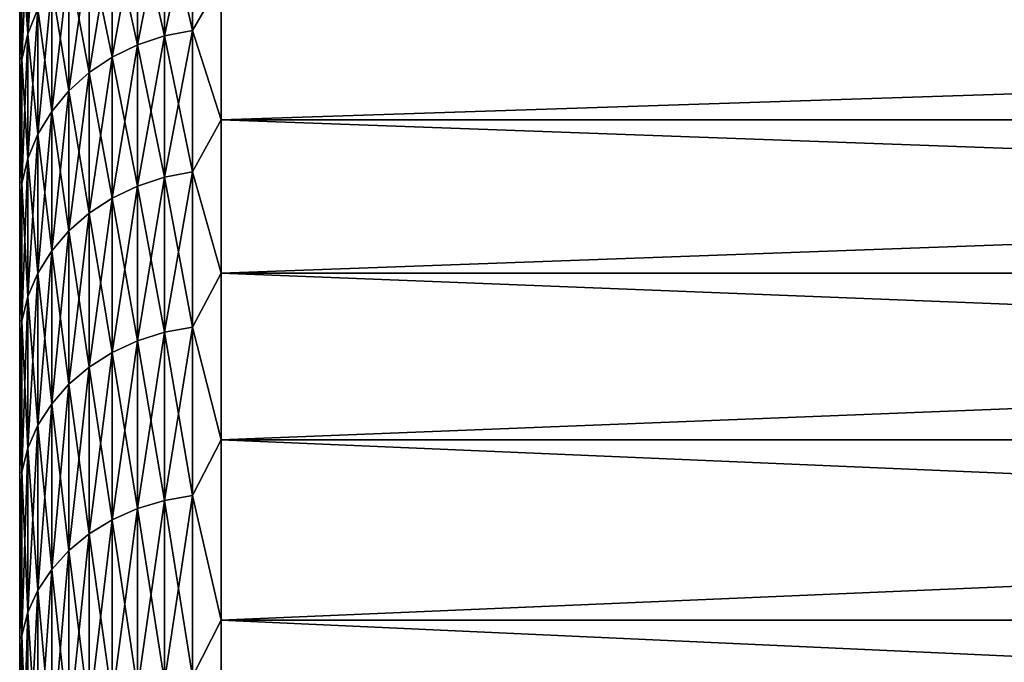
# Model space of a CAD drawing. Header units: metres. Extents: x -17 to 65, y -30 to 30.
# Tile 379 of 413: x 43 to 47.9, y 23.8 to 27. Entities that reach past the tile are written whole.
import ezdxf

# ---------------------------------------------------------------- set-up
doc = ezdxf.new("R2010")
doc.units = ezdxf.units.M
doc.layers.add('solid_508461', color=7, linetype='CONTINUOUS')

msp = doc.modelspace()

# ---------------------------------------------------------------- linework, layer by layer
at = {"layer": 'solid_508461'}
for points in [[(43.090488, 27.584612, 10.216218), (43.040546, 27.459135, 10.169747), (43.040546, 26.908802, 11.547477)], [(43.090488, 27.031765, 11.600244), (43.090488, 27.584612, 10.216218), (43.040546, 26.908802, 11.547477)], [(43.719364, 27.531805, -11.814828), (43.719364, 26.898058, -13.194127), (43.585495, 27.486071, -11.795202)], [(43.719364, 27.531805, 11.814828), (43.585495, 27.486071, 11.795202), (43.585495, 26.853376, 13.17221)], [(43.719364, 26.898058, 13.194127), (43.719364, 27.531805, 11.814828), (43.585495, 26.853376, 13.17221)], [(43.858959, 27.559547, -11.826734), (43.858959, 26.925161, -13.207422), (43.719364, 27.531805, -11.814828)], [(43.858959, 27.559547, 11.826734), (43.719364, 27.531805, 11.814828), (43.719364, 26.898058, 13.194127)], [(43.858959, 26.925161, 13.207422), (43.858959, 27.559547, 11.826734), (43.719364, 26.898058, 13.194127)], [(43.858959, 26.925161, -13.207422), (43.719364, 26.898058, -13.194127), (43.719364, 27.531805, -11.814828)], [(43.858959, 26.925161, 13.207422), (44, 27.171068, 12.717431), (43.858959, 27.559547, 11.826734)], [(43.858959, 27.559547, -11.826734), (44, 27.171068, -12.717431), (43.858959, 26.925161, -13.207422)], [(43.585495, 27.486071, -11.795202), (43.585495, 26.853376, -13.17221), (43.460079, 27.423279, -11.768255)], [(43.585495, 27.486071, 11.795202), (43.460079, 27.423279, 11.768255), (43.460079, 26.792028, 13.142118)], [(43.585495, 26.853376, 13.17221), (43.585495, 27.486071, 11.795202), (43.460079, 26.792028, 13.142118)], [(43.719364, 26.898058, -13.194127), (43.585495, 26.853376, -13.17221), (43.585495, 27.486071, -11.795202)], [(43.040546, 27.459135, -10.169747), (43.040546, 26.908802, -11.547477), (43.010178, 27.328268, -10.121279)], [(43.040546, 27.459135, 10.169747), (43.010178, 27.328268, 10.121279), (43.010178, 26.780558, 11.492442)], [(43.040546, 26.908802, 11.547477), (43.040546, 27.459135, 10.169747), (43.010178, 26.780558, 11.492442)], [(43.090488, 27.031765, -11.600244), (43.040546, 26.908802, -11.547477), (43.040546, 27.459135, -10.169747)], [(43.460079, 27.423279, -11.768255), (43.460079, 26.792028, -13.142118), (43.34568, 27.344707, -11.734538)], [(43.460079, 27.423279, 11.768255), (43.34568, 27.344707, 11.734538), (43.34568, 26.715267, 13.104464)], [(43.460079, 26.792028, 13.142118), (43.460079, 27.423279, 11.768255), (43.34568, 26.715267, 13.104464)], [(43.585495, 26.853376, -13.17221), (43.460079, 26.792028, -13.142118), (43.460079, 27.423279, -11.768255)], [(43.34568, 27.344707, -11.734538), (43.34568, 26.715267, -13.104464), (43.244625, 27.251963, -11.694738)], [(43.34568, 27.344707, 11.734538), (43.244625, 27.251963, 11.694738), (43.244625, 26.624657, 13.060018)], [(43.34568, 26.715267, 13.104464), (43.34568, 27.344707, 11.734538), (43.244625, 26.624657, 13.060018)], [(43.460079, 26.792028, -13.142118), (43.34568, 26.715267, -13.104464), (43.34568, 27.344707, -11.734538)], [(43.010178, 27.328268, -10.121279), (43.010178, 26.780558, -11.492442), (43, 27.073647, -10.393154)], [(43.010178, 27.328268, 10.121279), (43, 27.073643, 10.393166), (43, 26.792276, 11.098371)], [(43.010178, 26.780558, 11.492442), (43.010178, 27.328268, 10.121279), (43, 26.792276, 11.098371)], [(43.040546, 26.908802, -11.547477), (43.010178, 26.780558, -11.492442), (43.010178, 27.328268, -10.121279)], [(43.244625, 27.251963, -11.694738), (43.244625, 26.624657, -13.060018), (43.158978, 27.146935, -11.649667)], [(43.244625, 27.251963, 11.694738), (43.158978, 27.146935, 11.649667), (43.158978, 26.522045, 13.009685)], [(43.244625, 26.624657, 13.060018), (43.244625, 27.251963, 11.694738), (43.158978, 26.522045, 13.009685)], [(43.34568, 26.715267, -13.104464), (43.244625, 26.624657, -13.060018), (43.244625, 27.251963, -11.694738)], [(43.158978, 27.146935, -11.649667), (43.158978, 26.522045, -13.009685), (43.090488, 27.031765, -11.600244)], [(43.158978, 27.146935, 11.649667), (43.090488, 27.031765, 11.600244), (43.090488, 26.409527, 12.954492)], [(43.158978, 26.522045, 13.009685), (43.158978, 27.146935, 11.649667), (43.090488, 26.409527, 12.954492)], [(43.244625, 26.624657, -13.060018), (43.158978, 26.522045, -13.009685), (43.158978, 27.146935, -11.649667)], [(43.858959, 26.925161, 13.207422), (44, 26.480364, 14.099302), (44, 27.171068, 12.717431)], [(43.858959, 26.925161, -13.207422), (44, 27.171068, -12.717431), (44, 26.480364, -14.099302)], [(44, 27.171068, 12.717431), (44, 26.480364, 14.099302), (65, 27.171055, 12.717461)], [(44, 27.171068, -12.717431), (65, 27.171055, -12.717461), (65, 26.480383, -14.099259)], [(44, 26.480364, -14.099302), (44, 27.171068, -12.717431), (65, 26.480383, -14.099259)], [(44, 26.480364, 14.099302), (65, 26.480383, 14.099259), (65, 27.171055, 12.717461)], [(43, 27.073643, 10.393166), (43, 27.073647, -10.393154), (43, 26.79228, -11.098359)], [(43.010178, 26.780558, -11.492442), (43, 26.79228, -11.098359), (43, 27.073647, -10.393154)], [(43, 26.792276, 11.098371), (43, 27.073643, 10.393166), (43, 26.79228, -11.098359)], [(43.090488, 27.031765, -11.600244), (43.090488, 26.409527, -12.954492), (43.040546, 26.908802, -11.547477)], [(43.090488, 27.031765, 11.600244), (43.040546, 26.908802, 11.547477), (43.040546, 26.289396, 12.895564)], [(43.090488, 26.409527, 12.954492), (43.090488, 27.031765, 11.600244), (43.040546, 26.289396, 12.895564)], [(43.158978, 26.522045, -13.009685), (43.090488, 26.409527, -12.954492), (43.090488, 27.031765, -11.600244)], [(43.040546, 26.908802, -11.547477), (43.040546, 26.289396, -12.895564), (43.010178, 26.780558, -11.492442)], [(43.040546, 26.908802, 11.547477), (43.010178, 26.780558, 11.492442), (43.010178, 26.164103, 12.834105)], [(43.040546, 26.289396, 12.895564), (43.040546, 26.908802, 11.547477), (43.010178, 26.164103, 12.834105)], [(43.090488, 26.409527, -12.954492), (43.040546, 26.289396, -12.895564), (43.040546, 26.908802, -11.547477)], [(43.719364, 26.898058, -13.194127), (43.719364, 26.195263, -14.539557), (43.585495, 26.853376, -13.17221)], [(43.719364, 26.898058, 13.194127), (43.585495, 26.853376, 13.17221), (43.585495, 26.151749, 14.515405)], [(43.719364, 26.195263, 14.539557), (43.719364, 26.898058, 13.194127), (43.585495, 26.151749, 14.515405)], [(43.858959, 26.925161, -13.207422), (43.858959, 26.221659, -14.554208), (43.719364, 26.898058, -13.194127)], [(43.858959, 26.925161, 13.207422), (43.719364, 26.898058, 13.194127), (43.719364, 26.195263, 14.539557)], [(43.858959, 26.221659, 14.554208), (43.858959, 26.925161, 13.207422), (43.719364, 26.195263, 14.539557)], [(43.858959, 26.221659, -14.554208), (43.719364, 26.195263, -14.539557), (43.719364, 26.898058, -13.194127)], [(43.858959, 26.221659, 14.554208), (44, 26.480364, 14.099302), (43.858959, 26.925161, 13.207422)], [(43.858959, 26.925161, -13.207422), (44, 26.480364, -14.099302), (43.858959, 26.221659, -14.554208)], [(43.585495, 26.853376, -13.17221), (43.585495, 26.151749, -14.515405), (43.460079, 26.792028, -13.142118)], [(43.585495, 26.853376, 13.17221), (43.460079, 26.792028, 13.142118), (43.460079, 26.092003, 14.482244)], [(43.585495, 26.151749, 14.515405), (43.585495, 26.853376, 13.17221), (43.460079, 26.092003, 14.482244)], [(43.719364, 26.195263, -14.539557), (43.585495, 26.151749, -14.515405), (43.585495, 26.853376, -13.17221)], [(43, 26.792276, 11.098371), (43, 26.79228, -11.098359), (43, 26.492588, -11.795877)], [(43.010178, 26.780558, -11.492442), (43, 26.492588, -11.795877), (43, 26.79228, -11.098359)], [(43, 26.492582, 11.795888), (43, 26.792276, 11.098371), (43, 26.492588, -11.795877)], [(43.010178, 26.780558, 11.492442), (43, 26.792276, 11.098371), (43, 26.492582, 11.795888)], [(43.010178, 26.780558, -11.492442), (43.010178, 26.164103, -12.834105), (43, 26.492588, -11.795877)], [(43.010178, 26.780558, 11.492442), (43, 26.492582, 11.795888), (43, 26.174677, 12.48544)], [(43.010178, 26.164103, 12.834105), (43.010178, 26.780558, 11.492442), (43, 26.174677, 12.48544)], [(43.040546, 26.289396, -12.895564), (43.010178, 26.164103, -12.834105), (43.010178, 26.780558, -11.492442)], [(43.460079, 26.792028, -13.142118), (43.460079, 26.092003, -14.482244), (43.34568, 26.715267, -13.104464)], [(43.460079, 26.792028, 13.142118), (43.34568, 26.715267, 13.104464), (43.34568, 26.017248, 14.44075)], [(43.460079, 26.092003, 14.482244), (43.460079, 26.792028, 13.142118), (43.34568, 26.017248, 14.44075)], [(43.585495, 26.151749, -14.515405), (43.460079, 26.092003, -14.482244), (43.460079, 26.792028, -13.142118)], [(43.34568, 26.715267, -13.104464), (43.34568, 26.017248, -14.44075), (43.244625, 26.624657, -13.060018)], [(43.34568, 26.715267, 13.104464), (43.244625, 26.624657, 13.060018), (43.244625, 25.929005, 14.391771)], [(43.34568, 26.017248, 14.44075), (43.34568, 26.715267, 13.104464), (43.244625, 25.929005, 14.391771)], [(43.460079, 26.092003, -14.482244), (43.34568, 26.017248, -14.44075), (43.34568, 26.715267, -13.104464)], [(43.244625, 26.624657, -13.060018), (43.244625, 25.929005, -14.391771), (43.158978, 26.522045, -13.009685)], [(43.244625, 26.624657, 13.060018), (43.158978, 26.522045, 13.009685), (43.158978, 25.829075, 14.336306)], [(43.244625, 25.929005, 14.391771), (43.244625, 26.624657, 13.060018), (43.158978, 25.829075, 14.336306)], [(43.34568, 26.017248, -14.44075), (43.244625, 25.929005, -14.391771), (43.244625, 26.624657, -13.060018)], [(43.158978, 26.522045, -13.009685), (43.158978, 25.829075, -14.336306), (43.090488, 26.409527, -12.954492)], [(43.158978, 26.522045, 13.009685), (43.090488, 26.409527, 12.954492), (43.090488, 25.719496, 14.275485)], [(43.158978, 25.829075, 14.336306), (43.158978, 26.522045, 13.009685), (43.090488, 25.719496, 14.275485)], [(43.244625, 25.929005, -14.391771), (43.158978, 25.829075, -14.336306), (43.158978, 26.522045, -13.009685)], [(43, 26.492582, 11.795888), (43, 26.492588, -11.795877), (43, 26.174683, -12.485429)], [(43.010178, 26.164103, -12.834105), (43, 26.174683, -12.485429), (43, 26.492588, -11.795877)], [(43, 26.174677, 12.48544), (43, 26.492582, 11.795888), (43, 26.174683, -12.485429)], [(43.858959, 26.221659, 14.554208), (44, 25.719439, 15.443784), (44, 26.480364, 14.099302)], [(43.858959, 26.221659, -14.554208), (44, 26.480364, -14.099302), (44, 25.719439, -15.443784)], [(44, 25.719439, 15.443784), (65, 25.719387, 15.443868), (65, 26.480383, 14.099259)], [(44, 26.480364, 14.099302), (44, 25.719439, 15.443784), (65, 26.480383, 14.099259)], [(44, 26.480364, -14.099302), (65, 26.480383, -14.099259), (65, 25.719387, -15.443868)], [(44, 25.719439, -15.443784), (44, 26.480364, -14.099302), (65, 25.719387, -15.443868)], [(43.090488, 26.409527, -12.954492), (43.090488, 25.719496, -14.275485), (43.040546, 26.289396, -12.895564)], [(43.090488, 26.409527, 12.954492), (43.040546, 26.289396, 12.895564), (43.040546, 25.602503, 14.210548)], [(43.090488, 25.719496, 14.275485), (43.090488, 26.409527, 12.954492), (43.040546, 25.602503, 14.210548)], [(43.158978, 25.829075, -14.336306), (43.090488, 25.719496, -14.275485), (43.090488, 26.409527, -12.954492)], [(43.040546, 26.289396, -12.895564), (43.040546, 25.602503, -14.210548), (43.010178, 26.164103, -12.834105)], [(43.040546, 26.289396, 12.895564), (43.010178, 26.164103, 12.834105), (43.010178, 25.480484, 14.142822)], [(43.040546, 25.602503, 14.210548), (43.040546, 26.289396, 12.895564), (43.010178, 25.480484, 14.142822)], [(43.090488, 25.719496, -14.275485), (43.040546, 25.602503, -14.210548), (43.040546, 26.289396, -12.895564)], [(43.858959, 26.221659, -14.554208), (43.858959, 25.450844, -15.863632), (43.719364, 26.195263, -14.539557)], [(43.858959, 26.221659, 14.554208), (43.719364, 26.195263, 14.539557), (43.719364, 25.425224, 15.847664)], [(43.858959, 25.450844, 15.863632), (43.858959, 26.221659, 14.554208), (43.719364, 25.425224, 15.847664)], [(43.858959, 25.450844, 15.863632), (44, 25.719439, 15.443784), (43.858959, 26.221659, 14.554208)], [(43.858959, 26.221659, -14.554208), (44, 25.719439, -15.443784), (43.858959, 25.450844, -15.863632)], [(43, 26.174677, 12.48544), (43, 26.174683, -12.485429), (43, 25.838884, -13.166317)], [(43.010178, 26.164103, -12.834105), (43, 25.838884, -13.166317), (43, 26.174683, -12.485429)], [(43, 25.838879, 13.166327), (43, 26.174677, 12.48544), (43, 25.838884, -13.166317)], [(43.010178, 26.164103, 12.834105), (43, 26.174677, 12.48544), (43, 25.838879, 13.166327)], [(43.010178, 26.164103, -12.834105), (43.010178, 25.480484, -14.142822), (43, 25.838884, -13.166317)], [(43.010178, 26.164103, 12.834105), (43, 25.838879, 13.166327), (43, 25.485359, 13.838225)], [(43.010178, 25.480484, 14.142822), (43.010178, 26.164103, 12.834105), (43, 25.485359, 13.838225)], [(43.040546, 25.602503, -14.210548), (43.010178, 25.480484, -14.142822), (43.010178, 26.164103, -12.834105)], [(43.719364, 26.195263, -14.539557), (43.719364, 25.425224, -15.847664), (43.585495, 26.151749, -14.515405)], [(43.719364, 26.195263, 14.539557), (43.585495, 26.151749, 14.515405), (43.585495, 25.38299, 15.821339)], [(43.719364, 25.425224, 15.847664), (43.719364, 26.195263, 14.539557), (43.585495, 25.38299, 15.821339)], [(43.858959, 25.450844, -15.863632), (43.719364, 25.425224, -15.847664), (43.719364, 26.195263, -14.539557)], [(43.585495, 26.151749, -14.515405), (43.585495, 25.38299, -15.821339), (43.460079, 26.092003, -14.482244)], [(43.585495, 26.151749, 14.515405), (43.460079, 26.092003, 14.482244), (43.460079, 25.325001, 15.785194)], [(43.585495, 25.38299, 15.821339), (43.585495, 26.151749, 14.515405), (43.460079, 25.325001, 15.785194)], [(43.719364, 25.425224, -15.847664), (43.585495, 25.38299, -15.821339), (43.585495, 26.151749, -14.515405)], [(43.460079, 26.092003, -14.482244), (43.460079, 25.325001, -15.785194), (43.34568, 26.017248, -14.44075)], [(43.460079, 26.092003, 14.482244), (43.34568, 26.017248, 14.44075), (43.34568, 25.252443, 15.739968)], [(43.460079, 25.325001, 15.785194), (43.460079, 26.092003, 14.482244), (43.34568, 25.252443, 15.739968)], [(43.585495, 25.38299, -15.821339), (43.460079, 25.325001, -15.785194), (43.460079, 26.092003, -14.482244)], [(43.34568, 26.017248, -14.44075), (43.34568, 25.252443, -15.739968), (43.244625, 25.929005, -14.391771)], [(43.34568, 26.017248, 14.44075), (43.244625, 25.929005, 14.391771), (43.244625, 25.166794, 15.686583)], [(43.34568, 25.252443, 15.739968), (43.34568, 26.017248, 14.44075), (43.244625, 25.166794, 15.686583)], [(43.460079, 25.325001, -15.785194), (43.34568, 25.252443, -15.739968), (43.34568, 26.017248, -14.44075)], [(43.244625, 25.929005, -14.391771), (43.244625, 25.166794, -15.686583), (43.158978, 25.829075, -14.336306)], [(43.244625, 25.929005, 14.391771), (43.158978, 25.829075, 14.336306), (43.158978, 25.069801, 15.626126)], [(43.244625, 25.166794, 15.686583), (43.244625, 25.929005, 14.391771), (43.158978, 25.069801, 15.626126)], [(43.34568, 25.252443, -15.739968), (43.244625, 25.166794, -15.686583), (43.244625, 25.929005, -14.391771)], [(43, 25.838879, 13.166327), (43, 25.838884, -13.166317), (43, 25.485365, -13.838215)], [(43.010178, 25.480484, -14.142822), (43, 25.485365, -13.838215), (43, 25.838884, -13.166317)], [(43, 25.485359, 13.838225), (43, 25.838879, 13.166327), (43, 25.485365, -13.838215)], [(43.158978, 25.829075, -14.336306), (43.158978, 25.069801, -15.626126), (43.090488, 25.719496, -14.275485)], [(43.158978, 25.829075, 14.336306), (43.090488, 25.719496, 14.275485), (43.090488, 24.963444, 15.559834)], [(43.158978, 25.069801, 15.626126), (43.158978, 25.829075, 14.336306), (43.090488, 24.963444, 15.559834)], [(43.244625, 25.166794, -15.686583), (43.158978, 25.069801, -15.626126), (43.158978, 25.829075, -14.336306)], [(43.090488, 25.719496, -14.275485), (43.090488, 24.963444, -15.559834), (43.040546, 25.602503, -14.210548)], [(43.090488, 25.719496, 14.275485), (43.040546, 25.602503, 14.210548), (43.040546, 24.84989, 15.489056)], [(43.090488, 24.963444, 15.559834), (43.090488, 25.719496, 14.275485), (43.040546, 24.84989, 15.489056)], [(43.158978, 25.069801, -15.626126), (43.090488, 24.963444, -15.559834), (43.090488, 25.719496, -14.275485)], [(43.858959, 25.450844, 15.863632), (44, 24.89031, 16.747311), (44, 25.719439, 15.443784)], [(43.858959, 25.450844, -15.863632), (44, 25.719439, -15.443784), (44, 24.89031, -16.747311)], [(44, 25.719439, 15.443784), (44, 24.89031, 16.747311), (65, 25.719387, 15.443868)], [(44, 25.719439, -15.443784), (65, 25.719387, -15.443868), (65, 24.890348, -16.747257)], [(44, 24.89031, -16.747311), (44, 25.719439, -15.443784), (65, 24.890348, -16.747257)], [(44, 24.89031, 16.747311), (65, 24.890348, 16.747257), (65, 25.719387, 15.443868)], [(43.040546, 25.602503, -14.210548), (43.040546, 24.84989, -15.489056), (43.010178, 25.480484, -14.142822)], [(43.040546, 25.602503, 14.210548), (43.010178, 25.480484, 14.142822), (43.010178, 24.731459, 15.415236)], [(43.040546, 24.84989, 15.489056), (43.040546, 25.602503, 14.210548), (43.010178, 24.731459, 15.415236)], [(43.090488, 24.963444, -15.559834), (43.040546, 24.84989, -15.489056), (43.040546, 25.602503, -14.210548)], [(43, 25.485359, 13.838225), (43, 25.485365, -13.838215), (43, 25.114346, -14.500674)], [(43.010178, 25.480484, -14.142822), (43, 25.114346, -14.500674), (43, 25.485365, -13.838215)], [(43, 25.11434, 14.500685), (43, 25.485359, 13.838225), (43, 25.114346, -14.500674)], [(43.010178, 25.480484, 14.142822), (43, 25.485359, 13.838225), (43, 25.11434, 14.500685)], [(43.010178, 25.480484, -14.142822), (43.010178, 24.731459, -15.415236), (43, 25.114346, -14.500674)], [(43.010178, 25.480484, 14.142822), (43, 25.11434, 14.500685), (43, 24.726164, 15.153111)], [(43.010178, 24.731459, 15.415236), (43.010178, 25.480484, 14.142822), (43, 24.726164, 15.153111)], [(43.040546, 24.84989, -15.489056), (43.010178, 24.731459, -15.415236), (43.010178, 25.480484, -14.142822)], [(43.858959, 25.450844, -15.863632), (43.858959, 24.614698, -17.132336), (43.719364, 25.425224, -15.847664)], [(43.858959, 25.450844, 15.863632), (43.719364, 25.425224, 15.847664), (43.719364, 24.58992, 17.115089)], [(43.858959, 24.614698, 17.132336), (43.858959, 25.450844, 15.863632), (43.719364, 24.58992, 17.115089)], [(43.858959, 24.614698, 17.132336), (44, 24.89031, 16.747311), (43.858959, 25.450844, 15.863632)], [(43.858959, 25.450844, -15.863632), (44, 24.89031, -16.747311), (43.858959, 24.614698, -17.132336)], [(43.585495, 25.38299, -15.821339), (43.585495, 24.549072, -17.086658), (43.460079, 25.325001, -15.785194)], [(43.585495, 25.38299, 15.821339), (43.460079, 25.325001, 15.785194), (43.460079, 24.49299, 17.047625)], [(43.585495, 24.549072, 17.086658), (43.585495, 25.38299, 15.821339), (43.460079, 24.49299, 17.047625)], [(43.719364, 25.425224, -15.847664), (43.719364, 24.58992, -17.115089), (43.585495, 25.38299, -15.821339)], [(43.719364, 25.425224, 15.847664), (43.585495, 25.38299, 15.821339), (43.585495, 24.549072, 17.086658)], [(43.719364, 24.58992, 17.115089), (43.719364, 25.425224, 15.847664), (43.585495, 24.549072, 17.086658)], [(43.719364, 24.58992, -17.115089), (43.585495, 24.549072, -17.086658), (43.585495, 25.38299, -15.821339)], [(43.858959, 24.614698, -17.132336), (43.719364, 24.58992, -17.115089), (43.719364, 25.425224, -15.847664)], [(43.460079, 25.325001, -15.785194), (43.460079, 24.49299, -17.047625), (43.34568, 25.252443, -15.739968)], [(43.460079, 25.325001, 15.785194), (43.34568, 25.252443, 15.739968), (43.34568, 24.422815, 16.998781)], [(43.460079, 24.49299, 17.047625), (43.460079, 25.325001, 15.785194), (43.34568, 24.422815, 16.998781)], [(43.585495, 24.549072, -17.086658), (43.460079, 24.49299, -17.047625), (43.460079, 25.325001, -15.785194)], [(43.34568, 25.252443, -15.739968), (43.34568, 24.422815, -16.998781), (43.244625, 25.166794, -15.686583)], [(43.34568, 25.252443, 15.739968), (43.244625, 25.166794, 15.686583), (43.244625, 24.339979, 16.941126)], [(43.34568, 24.422815, 16.998781), (43.34568, 25.252443, 15.739968), (43.244625, 24.339979, 16.941126)], [(43.460079, 24.49299, -17.047625), (43.34568, 24.422815, -16.998781), (43.34568, 25.252443, -15.739968)], [(43.244625, 25.166794, -15.686583), (43.244625, 24.339979, -16.941126), (43.158978, 25.069801, -15.626126)], [(43.244625, 25.166794, 15.686583), (43.158978, 25.069801, 15.626126), (43.158978, 24.246174, 16.875835)], [(43.244625, 24.339979, 16.941126), (43.244625, 25.166794, 15.686583), (43.158978, 24.246174, 16.875835)], [(43.34568, 24.422815, -16.998781), (43.244625, 24.339979, -16.941126), (43.244625, 25.166794, -15.686583)], [(43, 25.11434, 14.500685), (43, 25.114346, -14.500674), (43, 24.72617, -15.153101)], [(43.010178, 24.731459, -15.415236), (43, 24.72617, -15.153101), (43, 25.114346, -14.500674)], [(43, 24.726164, 15.153111), (43, 25.11434, 14.500685), (43, 24.72617, -15.153101)], [(43.158978, 25.069801, -15.626126), (43.158978, 24.246174, -16.875835), (43.090488, 24.963444, -15.559834)], [(43.158978, 25.069801, 15.626126), (43.090488, 24.963444, 15.559834), (43.090488, 24.143311, 16.804239)], [(43.158978, 24.246174, 16.875835), (43.158978, 25.069801, 15.626126), (43.090488, 24.143311, 16.804239)], [(43.244625, 24.339979, -16.941126), (43.158978, 24.246174, -16.875835), (43.158978, 25.069801, -15.626126)], [(43.090488, 24.963444, -15.559834), (43.090488, 24.143311, -16.804239), (43.040546, 24.84989, -15.489056)], [(43.090488, 24.963444, 15.559834), (43.040546, 24.84989, 15.489056), (43.040546, 24.033487, 16.727802)], [(43.090488, 24.143311, 16.804239), (43.090488, 24.963444, 15.559834), (43.040546, 24.033487, 16.727802)], [(43.158978, 24.246174, -16.875835), (43.090488, 24.143311, -16.804239), (43.090488, 24.963444, -15.559834)], [(43.858959, 24.614698, 17.132336), (44, 23.995178, 18.006428), (44, 24.89031, 16.747311)], [(43.858959, 24.614698, -17.132336), (44, 24.89031, -16.747311), (44, 23.995178, -18.006428)], [(44, 23.995178, 18.006428), (65, 23.995136, 18.006485), (65, 24.890348, 16.747257)], [(44, 24.89031, 16.747311), (44, 23.995178, 18.006428), (65, 24.890348, 16.747257)], [(44, 24.89031, -16.747311), (65, 24.890348, -16.747257), (65, 23.995136, -18.006485)], [(44, 23.995178, -18.006428), (44, 24.89031, -16.747311), (65, 23.995136, -18.006485)], [(43.040546, 24.84989, -15.489056), (43.040546, 24.033487, -16.727802), (43.010178, 24.731459, -15.415236)], [(43.040546, 24.84989, 15.489056), (43.010178, 24.731459, 15.415236), (43.010178, 23.918947, 16.648079)], [(43.040546, 24.033487, 16.727802), (43.040546, 24.84989, 15.489056), (43.010178, 23.918947, 16.648079)], [(43.090488, 24.143311, -16.804239), (43.040546, 24.033487, -16.727802), (43.040546, 24.84989, -15.489056)], [(43.010178, 24.731459, -15.415236), (43, 24.320978, -15.795251), (43, 24.72617, -15.153101)], [(43.010178, 24.731459, -15.415236), (43.010178, 23.918947, -16.648079), (43, 24.320978, -15.795251)], [(43.010178, 24.731459, 15.415236), (43, 24.726164, 15.153111), (43, 24.320972, 15.795261)], [(43.010178, 24.731459, 15.415236), (43, 24.320972, 15.795261), (43, 23.899162, 16.4265)], [(43.010178, 23.918947, 16.648079), (43.010178, 24.731459, 15.415236), (43, 23.899162, 16.4265)], [(43, 24.726164, 15.153111), (43, 24.72617, -15.153101), (43, 24.320978, -15.795251)], [(43, 24.320972, 15.795261), (43, 24.726164, 15.153111), (43, 24.320978, -15.795251)], [(43.040546, 24.033487, -16.727802), (43.010178, 23.918947, -16.648079), (43.010178, 24.731459, -15.415236)], [(43.858959, 24.614698, -17.132336), (43.858959, 23.715366, -18.357061), (43.719364, 24.58992, -17.115089)], [(43.858959, 24.614698, 17.132336), (43.719364, 24.58992, 17.115089), (43.719364, 23.691494, 18.338581)], [(43.858959, 23.715366, 18.357061), (43.858959, 24.614698, 17.132336), (43.719364, 23.691494, 18.338581)], [(43.858959, 23.715366, 18.357061), (44, 23.995178, 18.006428), (43.858959, 24.614698, 17.132336)], [(43.858959, 24.614698, -17.132336), (44, 23.995178, -18.006428), (43.858959, 23.715366, -18.357061)], [(43.585495, 24.549072, -17.086658), (43.585495, 23.65214, -18.308119), (43.460079, 24.49299, -17.047625)], [(43.585495, 24.549072, 17.086658), (43.460079, 24.49299, 17.047625), (43.460079, 23.598104, 18.266293)], [(43.585495, 23.65214, 18.308119), (43.585495, 24.549072, 17.086658), (43.460079, 23.598104, 18.266293)], [(43.719364, 24.58992, -17.115089), (43.719364, 23.691494, -18.338581), (43.585495, 24.549072, -17.086658)], [(43.719364, 24.58992, 17.115089), (43.585495, 24.549072, 17.086658), (43.585495, 23.65214, 18.308119)], [(43.719364, 23.691494, 18.338581), (43.719364, 24.58992, 17.115089), (43.585495, 23.65214, 18.308119)], [(43.719364, 23.691494, -18.338581), (43.585495, 23.65214, -18.308119), (43.585495, 24.549072, -17.086658)], [(43.858959, 23.715366, -18.357061), (43.719364, 23.691494, -18.338581), (43.719364, 24.58992, -17.115089)], [(43.460079, 24.49299, -17.047625), (43.460079, 23.598104, -18.266293), (43.34568, 24.422815, -16.998781)], [(43.460079, 24.49299, 17.047625), (43.34568, 24.422815, 16.998781), (43.34568, 23.530495, 18.213959)], [(43.460079, 23.598104, 18.266293), (43.460079, 24.49299, 17.047625), (43.34568, 23.530495, 18.213959)], [(43.585495, 23.65214, -18.308119), (43.460079, 23.598104, -18.266293), (43.460079, 24.49299, -17.047625)], [(43.34568, 24.422815, -16.998781), (43.34568, 23.530495, -18.213959), (43.244625, 24.339979, -16.941126)], [(43.34568, 24.422815, 16.998781), (43.244625, 24.339979, 16.941126), (43.244625, 23.450686, 18.152182)], [(43.34568, 23.530495, 18.213959), (43.34568, 24.422815, 16.998781), (43.244625, 23.450686, 18.152182)], [(43.460079, 23.598104, -18.266293), (43.34568, 23.530495, -18.213959), (43.34568, 24.422815, -16.998781)], [(43, 24.320972, 15.795261), (43, 24.320978, -15.795251), (43, 23.899168, -16.426491)], [(43.010178, 23.918947, -16.648079), (43, 23.899168, -16.426491), (43, 24.320978, -15.795251)], [(43, 23.899162, 16.4265), (43, 24.320972, 15.795261), (43, 23.899168, -16.426491)], [(43.244625, 24.339979, -16.941126), (43.244625, 23.450686, -18.152182), (43.158978, 24.246174, -16.875835)], [(43.244625, 24.339979, 16.941126), (43.158978, 24.246174, 16.875835), (43.158978, 23.360308, 18.082224)], [(43.244625, 23.450686, 18.152182), (43.244625, 24.339979, 16.941126), (43.158978, 23.360308, 18.082224)], [(43.34568, 23.530495, -18.213959), (43.244625, 23.450686, -18.152182), (43.244625, 24.339979, -16.941126)], [(43.158978, 24.246174, -16.875835), (43.158978, 23.360308, -18.082224), (43.090488, 24.143311, -16.804239)], [(43.158978, 24.246174, 16.875835), (43.090488, 24.143311, 16.804239), (43.090488, 23.261202, 18.00551)], [(43.158978, 23.360308, 18.082224), (43.158978, 24.246174, 16.875835), (43.090488, 23.261202, 18.00551)], [(43.244625, 23.450686, -18.152182), (43.158978, 23.360308, -18.082224), (43.158978, 24.246174, -16.875835)], [(43.090488, 24.143311, -16.804239), (43.090488, 23.261202, -18.00551), (43.040546, 24.033487, -16.727802)], [(43.090488, 24.143311, 16.804239), (43.040546, 24.033487, 16.727802), (43.040546, 23.155392, 17.923607)], [(43.090488, 23.261202, 18.00551), (43.090488, 24.143311, 16.804239), (43.040546, 23.155392, 17.923607)], [(43.158978, 23.360308, -18.082224), (43.090488, 23.261202, -18.00551), (43.090488, 24.143311, -16.804239)], [(43.040546, 24.033487, -16.727802), (43.040546, 23.155392, -17.923607), (43.010178, 23.918947, -16.648079)], [(43.040546, 24.033487, 16.727802), (43.010178, 23.918947, 16.648079), (43.010178, 23.045036, 17.838184)], [(43.040546, 23.155392, 17.923607), (43.040546, 24.033487, 16.727802), (43.010178, 23.045036, 17.838184)], [(43.090488, 23.261202, -18.00551), (43.040546, 23.155392, -17.923607), (43.040546, 24.033487, -16.727802)], [(43.858959, 23.715366, 18.357061), (44, 23.036413, 19.217794), (44, 23.995178, 18.006428)], [(43.858959, 23.715366, -18.357061), (44, 23.995178, -18.006428), (44, 23.036413, -19.217794)], [(44, 23.995178, 18.006428), (44, 23.036413, 19.217794), (65, 23.995136, 18.006485)], [(44, 23.995178, -18.006428), (65, 23.995136, -18.006485), (65, 23.036469, -19.217722)], [(44, 23.036413, -19.217794), (44, 23.995178, -18.006428), (65, 23.036469, -19.217722)], [(44, 23.036413, 19.217794), (65, 23.036469, 19.217722), (65, 23.995136, 18.006485)], [(43.010178, 23.918947, -16.648079), (43, 23.460978, -17.04648), (43, 23.899168, -16.426491)], [(43.010178, 23.918947, -16.648079), (43.010178, 23.045036, -17.838184), (43, 23.460978, -17.04648)], [(43.010178, 23.918947, 16.648079), (43, 23.899162, 16.4265), (43, 23.460972, 17.04649)], [(43.010178, 23.918947, 16.648079), (43, 23.460972, 17.04649), (43, 23.006645, 17.654861)], [(43.010178, 23.045036, 17.838184), (43.010178, 23.918947, 16.648079), (43, 23.006645, 17.654861)], [(43.040546, 23.155392, -17.923607), (43.010178, 23.045036, -17.838184), (43.010178, 23.918947, -16.648079)], [(43, 23.899162, 16.4265), (43, 23.899168, -16.426491), (43, 23.460978, -17.04648)], [(43, 23.460972, 17.04649), (43, 23.899162, 16.4265), (43, 23.460978, -17.04648)]]:
    msp.add_3dface(points, dxfattribs=at)

doc.saveas('drawing.dxf')
